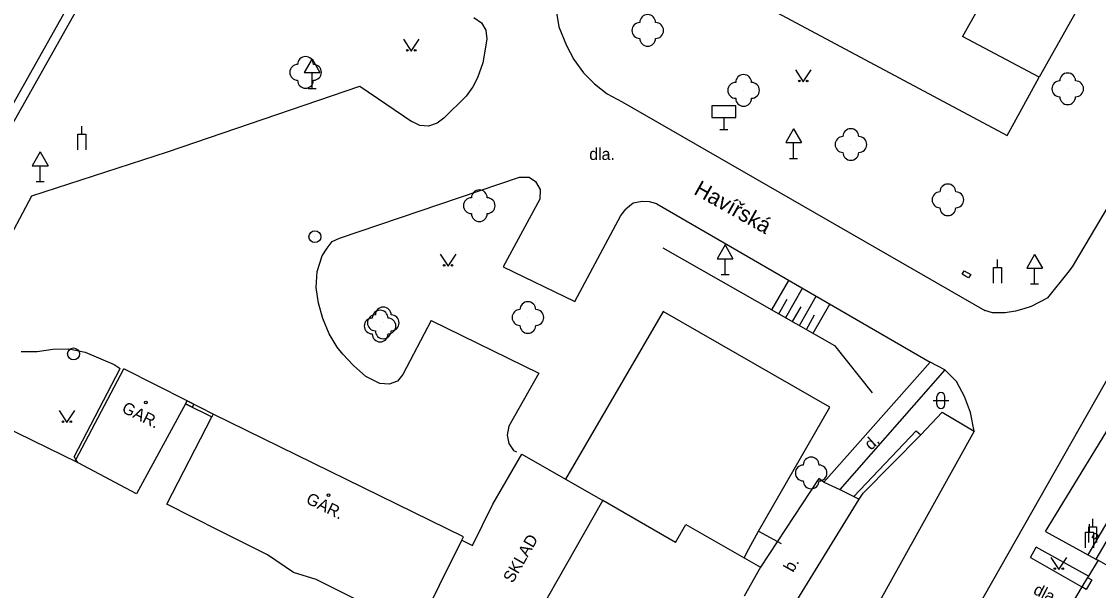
# Model space of a CAD drawing. Extents: x -577457 to -568404, y -1208466 to -1201387.
# Drawn here: x -568935.4 to -568867.4, y -1203748.2 to -1203712.2 of the extents above; entities that cross this region are included whole.
import ezdxf

# ---------------------------------------------------------------- set-up
doc = ezdxf.new("R2010")
doc.units = 0
for name, color, linetype in [('BUDOVY_MĚŘ', 7, 'Continuous'), ('BUDOVY_NEMĚŘ', 7, 'Continuous'), ('MAP_ZN_BP', 7, 'Continuous'), ('NÁZVY_ULIC_TOK_SMĚR', 7, 'Continuous'), ('OBVOD_PILÍŘE', 7, 'Continuous'), ('POMOC_POPIS', 7, 'Continuous'), ('ROZHRANÍ_PLOCH', 7, 'Continuous'), ('VÝŠKOPIS', 7, 'Continuous'), ('ZELEŇ', 7, 'Continuous'), ('ZN_BUDOV', 7, 'Continuous'), ('ZN_DOPLŇKOVÉ', 7, 'Continuous'), ('ZN_KULTUR', 7, 'Continuous')]:
    doc.layers.add(name, color=color, linetype=linetype)

msp = doc.modelspace()

# ---------------------------------------------------------------- linework, layer by layer
at = {"layer": 'BUDOVY_MĚŘ'}
for points in [[(-568940.41, -1203725.25), (-568916.68, -1203683.07)], [(-568867.01, -1203708.37), (-568871.15, -1203715.73)], [(-568871.15, -1203715.73), (-568875.98, -1203713.17)], [(-568932.02, -1203739.94), (-568928.98, -1203734.17)], [(-568924.99, -1203736.19), (-568928.98, -1203734.17)], [(-568907.63, -1203745.01), (-568907.52, -1203744.79), (-568923.34, -1203737.05)], [(-568862.63, -1203737.82), (-568867.56, -1203746.2)], [(-568905.66, -1203742.74), (-568903.84, -1203739.57)], [(-568903.84, -1203739.57), (-568898.71, -1203742.51)], [(-568894.12, -1203745.15), (-568898.71, -1203742.51)], [(-568907.63, -1203745.01), (-568906.94, -1203745.35), (-568905.66, -1203742.74)], [(-568894.12, -1203745.15), (-568893.47, -1203744.02), (-568888.76, -1203746.72)], [(-568867.56, -1203746.2), (-568867.42, -1203746.28)], [(-568867.42, -1203746.28), (-568865.2, -1203747.54)], [(-568888.76, -1203746.72), (-568889.79, -1203748.54)]]:
    msp.add_lwpolyline(points, dxfattribs=at)
at = {"layer": 'BUDOVY_NEMĚŘ'}
for points in [[(-568873.38, -1203698.75), (-568874.56, -1203700.87), (-568870.37, -1203703.18), (-568875.98, -1203713.17)], [(-568925.08, -1203736.38), (-568928.19, -1203742.07), (-568931.86, -1203740.12)], [(-568923.34, -1203737.05), (-568923.42, -1203737.21)], [(-568910.45, -1203750.71), (-568913.76, -1203749.04), (-568916.82, -1203747.49), (-568918.27, -1203747.06), (-568919.9, -1203745.94), (-568922.93, -1203744.41), (-568926.27, -1203742.73), (-568923.42, -1203737.21)], [(-568931.86, -1203740.12), (-568932.02, -1203739.94)], [(-568900.3, -1203756.2), (-568905.02, -1203753.58), (-568898.71, -1203742.51)], [(-568905.02, -1203753.58), (-568910.33, -1203750.77), (-568910.45, -1203750.71), (-568907.63, -1203745.01)]]:
    msp.add_lwpolyline(points, dxfattribs=at)
at = {"layer": 'MAP_ZN_BP'}
for centre, radius in [((-568916.91, -1203725.821), 0.375), ((-568916.91, -1203725.821), 0.0005), ((-568932.16, -1203733.231), 0.375), ((-568932.16, -1203733.231), 0.0005)]:
    msp.add_circle(centre, radius, dxfattribs=at)
at = {"layer": 'OBVOD_PILÍŘE'}
for points in [[(-568875.8, -1203728.31), (-568876, -1203728.19), (-568875.88, -1203727.98), (-568875.47, -1203728.21), (-568875.6, -1203728.43), (-568875.8, -1203728.31)], [(-568924.78, -1203736.3), (-568924.57, -1203736.4), (-568924.67, -1203736.6), (-568925.09, -1203736.39), (-568924.99, -1203736.19), (-568924.78, -1203736.3)], [(-568867.71, -1203744.7), (-568867.63, -1203744.56), (-568867.44, -1203744.67), (-568867.6, -1203744.95), (-568867.79, -1203744.84), (-568867.71, -1203744.7)]]:
    msp.add_lwpolyline(points, dxfattribs=at)
at = {"layer": 'ROZHRANÍ_PLOCH'}
for points in [[(-568916.68, -1203683.07), (-568916.16, -1203683.36), (-568939.89, -1203725.54), (-568940.41, -1203725.25)], [(-568902.59, -1203705.86), (-568901.5, -1203712.56)], [(-568906.86, -1203711.95), (-568906.39, -1203712.29)], [(-568906.39, -1203712.29), (-568906.11, -1203712.77)], [(-568901.5, -1203712.56), (-568901.02, -1203713.74)], [(-568869.04, -1203727.73), (-568859.88, -1203712.27)], [(-568906.11, -1203712.77), (-568906.05, -1203713.34)], [(-568906.05, -1203713.34), (-568906.29, -1203714.83)], [(-568901.02, -1203713.74), (-568900.54, -1203714.62)], [(-568900.54, -1203714.62), (-568899.94, -1203715.45)], [(-568906.29, -1203714.83), (-568906.63, -1203715.78)], [(-568906.63, -1203715.78), (-568906.92, -1203716.35)], [(-568899.94, -1203715.45), (-568899.24, -1203716.16)], [(-568926.23, -1203720.45), (-568914.08, -1203716.3)], [(-568914.08, -1203716.3), (-568910.79, -1203718.53)], [(-568906.92, -1203716.35), (-568907.36, -1203716.93)], [(-568899.24, -1203716.16), (-568898.44, -1203716.79)], [(-568907.36, -1203716.93), (-568908.77, -1203718.33)], [(-568898.44, -1203716.79), (-568897.49, -1203717.3)], [(-568897.49, -1203717.3), (-568874.57, -1203730.48)], [(-568910.28, -1203718.79), (-568910.79, -1203718.53)], [(-568909.19, -1203718.64), (-568909.73, -1203718.83)], [(-568908.77, -1203718.33), (-568909.19, -1203718.64)], [(-568909.73, -1203718.83), (-568910.28, -1203718.79)], [(-568934.79, -1203723.24), (-568926.23, -1203720.45)], [(-568915.35, -1203725.91), (-568903.97, -1203722.05)], [(-568903.97, -1203722.05), (-568903.38, -1203722.06)], [(-568903.38, -1203722.06), (-568902.96, -1203722.32)], [(-568902.96, -1203722.32), (-568902.68, -1203722.83)], [(-568936.67, -1203726.77), (-568934.79, -1203723.24)], [(-568902.7, -1203723.45), (-568905.01, -1203727.73)], [(-568902.68, -1203722.83), (-568902.7, -1203723.45)], [(-568897.57, -1203724.49), (-568897.27, -1203724.09)], [(-568896.8, -1203723.71), (-568897.27, -1203724.09)], [(-568896.22, -1203723.59), (-568896.8, -1203723.71)], [(-568895.77, -1203723.62), (-568896.22, -1203723.59)], [(-568895.3, -1203723.74), (-568895.77, -1203723.62)], [(-568895.3, -1203723.74), (-568878.04, -1203733.75)], [(-568900.49, -1203729.91), (-568897.57, -1203724.49)], [(-568916.14, -1203726.55), (-568915.81, -1203726.13)], [(-568915.81, -1203726.13), (-568915.35, -1203725.91)], [(-568916.45, -1203727.03), (-568916.14, -1203726.55)], [(-568916.77, -1203728.02), (-568916.45, -1203727.03)], [(-568916.82, -1203729.04), (-568916.77, -1203728.02)], [(-568905.01, -1203727.73), (-568900.49, -1203729.91)], [(-568870.59, -1203729.68), (-568869.31, -1203728.08)], [(-568869.31, -1203728.08), (-568869.04, -1203727.73)], [(-568916.68, -1203730.02), (-568916.82, -1203729.04)], [(-568916.4, -1203731), (-568916.68, -1203730.02)], [(-568871.65, -1203730.23), (-568872.11, -1203730.39)], [(-568870.59, -1203729.68), (-568871.65, -1203730.23)], [(-568874.1, -1203730.64), (-568874.57, -1203730.48)], [(-568873.3, -1203730.64), (-568874.1, -1203730.64)], [(-568872.63, -1203730.53), (-568873.3, -1203730.64)], [(-568872.11, -1203730.39), (-568872.63, -1203730.53)], [(-568956.09, -1203899.54), (-568953.48, -1203890.93), (-568952.07, -1203886.89), (-568950.09, -1203882.15), (-568946.97, -1203876.07), (-568931.9, -1203849.8), (-568912, -1203814.45), (-568906.43, -1203804.58), (-568865.02, -1203731.62)], [(-568916.01, -1203731.96), (-568916.4, -1203731)], [(-568909.57, -1203731.11), (-568911.35, -1203734.53)], [(-568909.57, -1203731.11), (-568902.76, -1203734.45)], [(-568915.5, -1203732.81), (-568916.01, -1203731.96)], [(-568934.45, -1203733.07), (-568933.48, -1203732.94)], [(-568933.48, -1203732.94), (-568932.46, -1203732.92)], [(-568932.46, -1203732.92), (-568931.42, -1203733.12)], [(-568915.15, -1203733.24), (-568915.5, -1203732.81)], [(-568935.47, -1203733.08), (-568934.45, -1203733.07)], [(-568931.42, -1203733.12), (-568929.59, -1203733.91)], [(-568914.47, -1203733.97), (-568915.15, -1203733.24)], [(-568932.12, -1203739.75), (-568929.21, -1203734.16)], [(-568929.59, -1203733.91), (-568929.21, -1203734.16)], [(-568913.69, -1203734.66), (-568914.47, -1203733.97)], [(-568878.04, -1203733.75), (-568884.74, -1203741.34)], [(-568877.11, -1203734.24), (-568883.74, -1203741.81)], [(-568877.11, -1203734.24), (-568878.04, -1203733.75)], [(-568876.36, -1203734.98), (-568877.11, -1203734.24)], [(-568912.81, -1203735.1), (-568913.69, -1203734.66)], [(-568911.68, -1203734.95), (-568912.21, -1203735.14)], [(-568911.35, -1203734.53), (-568911.68, -1203734.95)], [(-568902.76, -1203734.45), (-568904.65, -1203737.8)], [(-568875.87, -1203735.92), (-568876.36, -1203734.98)], [(-568912.21, -1203735.14), (-568912.81, -1203735.1)], [(-568875.48, -1203736.93), (-568875.87, -1203735.92)], [(-568870.75, -1203744.46), (-568865.54, -1203735.95), (-568864.65, -1203736.56)], [(-568878.63, -1203738.35), (-568877.28, -1203736.92)], [(-568877.28, -1203736.92), (-568875.24, -1203738.12)], [(-568875.24, -1203738.12), (-568875.48, -1203736.93)], [(-568863.13, -1203737.55), (-568868.06, -1203745.93)], [(-568904.65, -1203737.8), (-568904.76, -1203738.37)], [(-568904.76, -1203738.37), (-568904.66, -1203738.89)], [(-568875.24, -1203738.12), (-568888.62, -1203762.18)], [(-568882.85, -1203742.25), (-568878.92, -1203738.1), (-568878.63, -1203738.35)], [(-568882.51, -1203742.42), (-568882.27, -1203742.04), (-568878.63, -1203738.35)], [(-568904.66, -1203738.89), (-568904.35, -1203739.33)], [(-568932.12, -1203739.75), (-568932.02, -1203739.94)], [(-568904.35, -1203739.33), (-568904.16, -1203739.42)], [(-568884.74, -1203741.34), (-568885.07, -1203741.12), (-568888.76, -1203746.72)], [(-568884.74, -1203741.34), (-568883.74, -1203741.81)], [(-568883.74, -1203741.81), (-568882.85, -1203742.25)], [(-568886.82, -1203749.72), (-568886.97, -1203749.65), (-568882.51, -1203742.42)], [(-568882.85, -1203742.25), (-568882.51, -1203742.42)], [(-568888.88, -1203744.45), (-568887.44, -1203745.23)], [(-568870.75, -1203744.46), (-568867.56, -1203746.2)], [(-568871.69, -1203746.1), (-568871.33, -1203745.46)], [(-568868.03, -1203747.28), (-568871.33, -1203745.46)], [(-568871.69, -1203746.1), (-568868.44, -1203747.97)]]:
    msp.add_lwpolyline(points, dxfattribs=at)
at = {"layer": 'VÝŠKOPIS'}
for points in [[(-568894.92, -1203726.53), (-568884.08, -1203732.69)], [(-568888.03, -1203730.45), (-568886.96, -1203728.58)], [(-568887.16, -1203730.94), (-568886.1, -1203729.08)], [(-568886.29, -1203731.44), (-568885.23, -1203729.58)], [(-568887.59, -1203730.69), (-568887.06, -1203729.76)], [(-568886.72, -1203731.19), (-568886.19, -1203730.26)], [(-568885.42, -1203731.93), (-568884.37, -1203730.08)], [(-568885.85, -1203731.68), (-568885.33, -1203730.76)], [(-568884.08, -1203732.69), (-568881.7, -1203735.69)]]:
    msp.add_lwpolyline(points, dxfattribs=at)
at = {"layer": 'ZELEŇ'}
for centre in [(-568895.88, -1203712.78), (-568917.5, -1203715.43), (-568889.82, -1203716.57), (-568869.34, -1203716.47), (-568883.04, -1203719.99), (-568876.91, -1203723.49), (-568906.52, -1203723.86), (-568903.45, -1203730.93), (-568912.79, -1203731.47), (-568912.59, -1203731.27), (-568885.55, -1203740.76)]:
    msp.add_circle(centre, 0.0005, dxfattribs=at)
for centre, start, end in [((-568895.88, -1203712.28), 0, 179.99999), ((-568896.38, -1203712.78), 89.99999, 269.99999), ((-568895.38, -1203712.78), 270, 89.99999), ((-568895.88, -1203713.28), 179.99999, 359.99999), ((-568917.5, -1203714.93), 0, 179.99999), ((-568918, -1203715.43), 89.99999, 269.99999), ((-568917, -1203715.43), 270, 89.99999), ((-568917.5, -1203715.93), 179.99999, 359.99999), ((-568889.82, -1203716.07), 0, 179.99999), ((-568869.84, -1203716.47), 89.99999, 269.99999), ((-568869.34, -1203715.97), 0, 179.99999), ((-568868.84, -1203716.47), 270, 89.99999), ((-568890.32, -1203716.57), 89.99999, 269.99999), ((-568889.32, -1203716.57), 270, 89.99999), ((-568889.82, -1203717.07), 179.99999, 359.99999), ((-568869.34, -1203716.97), 179.99999, 359.99999), ((-568883.04, -1203719.49), 0, 179.99999), ((-568883.54, -1203719.99), 89.99999, 269.99999), ((-568882.54, -1203719.99), 270, 89.99999), ((-568883.04, -1203720.49), 179.99999, 359.99999), ((-568876.91, -1203722.99), 0, 179.99999), ((-568907.02, -1203723.86), 89.99999, 269.99999), ((-568906.52, -1203723.36), 0, 179.99999), ((-568906.02, -1203723.86), 270, 89.99999), ((-568877.41, -1203723.49), 89.99999, 269.99999), ((-568876.41, -1203723.49), 270, 89.99999), ((-568876.91, -1203723.99), 179.99999, 359.99999), ((-568906.52, -1203724.36), 179.99999, 359.99999), ((-568912.59, -1203730.77), 0, 179.99999), ((-568903.45, -1203730.43), 0, 179.99999), ((-568913.29, -1203731.47), 89.99999, 269.99999), ((-568913.09, -1203731.27), 89.99999, 269.99999), ((-568912.79, -1203730.97), 0, 179.99999), ((-568912.29, -1203731.47), 270, 89.99999), ((-568912.09, -1203731.27), 270, 89.99999), ((-568903.95, -1203730.93), 89.99999, 269.99999), ((-568902.95, -1203730.93), 270, 89.99999), ((-568903.45, -1203731.43), 179.99999, 359.99999), ((-568912.79, -1203731.97), 179.99999, 359.99999), ((-568912.59, -1203731.77), 179.99999, 359.99999), ((-568885.55, -1203740.26), 0, 179.99999), ((-568886.05, -1203740.76), 89.99999, 269.99999), ((-568885.05, -1203740.76), 270, 89.99999), ((-568885.55, -1203741.26), 179.99999, 359.99999)]:
    msp.add_arc(centre, 0.5, start, end, dxfattribs=at)
at = {"layer": 'ZN_BUDOV'}
for centre in [(-568927.59, -1203736.31), (-568916.05, -1203742.16)]:
    msp.add_circle(centre, 0.0875, dxfattribs=at)
at = {"layer": 'ZN_DOPLŇKOVÉ'}
for p, q in [((-568917.09, -1203714.574), (-568917.59, -1203715.44)), ((-568917.09, -1203714.574), (-568916.59, -1203715.44)), ((-568917.59, -1203715.44), (-568916.59, -1203715.44)), ((-568917.09, -1203716.44), (-568917.09, -1203715.44)), ((-568917.34, -1203716.44), (-568916.84, -1203716.44)), ((-568891.07, -1203718.29), (-568891.07, -1203719.04)), ((-568931.63, -1203719.33), (-568931.63, -1203718.83)), ((-568891.32, -1203719.04), (-568890.82, -1203719.04)), ((-568886.66, -1203719.004), (-568887.16, -1203719.87)), ((-568886.66, -1203719.004), (-568886.16, -1203719.87)), ((-568887.16, -1203719.87), (-568886.16, -1203719.87)), ((-568886.66, -1203720.87), (-568886.66, -1203719.87)), ((-568934.27, -1203720.464), (-568934.77, -1203721.33)), ((-568934.27, -1203720.464), (-568933.77, -1203721.33)), ((-568934.77, -1203721.33), (-568933.77, -1203721.33)), ((-568934.27, -1203722.33), (-568934.27, -1203721.33)), ((-568886.91, -1203720.87), (-568886.41, -1203720.87)), ((-568934.52, -1203722.33), (-568934.02, -1203722.33)), ((-568890.99, -1203726.344), (-568891.49, -1203727.21)), ((-568890.99, -1203726.344), (-568890.49, -1203727.21)), ((-568891.49, -1203727.21), (-568890.49, -1203727.21)), ((-568890.99, -1203728.21), (-568890.99, -1203727.21)), ((-568873.78, -1203727.76), (-568873.78, -1203727.26)), ((-568871.43, -1203726.944), (-568871.93, -1203727.81)), ((-568871.43, -1203726.944), (-568870.93, -1203727.81)), ((-568891.24, -1203728.21), (-568890.74, -1203728.21)), ((-568871.93, -1203727.81), (-568870.93, -1203727.81)), ((-568871.43, -1203728.81), (-568871.43, -1203727.81)), ((-568871.68, -1203728.81), (-568871.18, -1203728.81)), ((-568867.76, -1203744.16), (-568867.76, -1203743.66)), ((-568867.96, -1203744.5), (-568867.96, -1203744))]:
    msp.add_line(p, q, dxfattribs=at)
for points in [[(-568897.98, -1203706.14), (-568873.17, -1203719.42)], [(-568872.72, -1203718.63), (-568871.15, -1203715.73)], [(-568873.17, -1203719.42), (-568872.72, -1203718.63)], [(-568931.88, -1203720.33), (-568931.88, -1203719.33), (-568931.38, -1203719.33), (-568931.38, -1203720.33)], [(-568874.03, -1203728.76), (-568874.03, -1203727.76), (-568873.53, -1203727.76), (-568873.53, -1203728.76)], [(-568894.91, -1203730.56), (-568901.08, -1203741.15)], [(-568884.37, -1203736.6), (-568894.91, -1203730.56)], [(-568931.86, -1203740.12), (-568948.26, -1203732.12)], [(-568925.08, -1203736.38), (-568923.42, -1203737.21)], [(-568923.34, -1203737.05), (-568924.99, -1203736.19)], [(-568888.88, -1203744.45), (-568884.37, -1203736.6)], [(-568889.48, -1203745.56), (-568888.88, -1203744.45)], [(-568868.21, -1203745.5), (-568868.21, -1203744.5), (-568867.71, -1203744.5), (-568867.71, -1203745.5)], [(-568868.01, -1203745.16), (-568868.01, -1203744.16), (-568867.51, -1203744.16), (-568867.51, -1203745.16)], [(-568889.79, -1203746.13), (-568889.48, -1203745.56)], [(-568867.42, -1203746.28), (-568868.03, -1203747.28)], [(-568868.03, -1203747.28), (-568868.08, -1203747.37)], [(-568868.44, -1203747.97), (-568870.16, -1203750.84)], [(-568868.08, -1203747.37), (-568867.82, -1203747.52), (-568868.18, -1203748.12), (-568868.44, -1203747.97)], [(-568868.08, -1203747.37), (-568868.44, -1203747.97)]]:
    msp.add_lwpolyline(points, dxfattribs=at)
msp.add_lwpolyline([(-568891.82, -1203718.29), (-568890.32, -1203718.29), (-568890.32, -1203717.54), (-568891.82, -1203717.54)], close=True, dxfattribs=at)
at = {"layer": 'ZN_KULTUR'}
for p, q in [((-568877.85, -1203736.18), (-568876.85, -1203736.18)), ((-568877.6, -1203736.43), (-568877.6, -1203735.93)), ((-568877.1, -1203736.43), (-568877.1, -1203735.93))]:
    msp.add_line(p, q, dxfattribs=at)
for points in [[(-568911.32, -1203713.33), (-568910.82, -1203714.08), (-568910.32, -1203713.33)], [(-568886.55, -1203715.27), (-568886.05, -1203716.02), (-568885.55, -1203715.27)], [(-568908.99, -1203726.93), (-568908.49, -1203727.68), (-568907.99, -1203726.93)], [(-568933.08, -1203736.82), (-568932.58, -1203737.57), (-568932.08, -1203736.82)], [(-568870.4, -1203746.11), (-568869.9, -1203746.86), (-568869.4, -1203746.11)]]:
    msp.add_lwpolyline(points, dxfattribs=at)
for centre in [(-568911.07, -1203714.03), (-568910.57, -1203714.03), (-568886.3, -1203715.97), (-568885.8, -1203715.97), (-568908.74, -1203727.63), (-568908.24, -1203727.63), (-568932.83, -1203737.52), (-568932.33, -1203737.52), (-568870.15, -1203746.81), (-568869.65, -1203746.81)]:
    msp.add_circle(centre, 0.05, dxfattribs=at)
for centre, start, end in [((-568877.35, -1203735.93), 0, 179.99999), ((-568877.35, -1203736.43), 179.99999, 359.99999)]:
    msp.add_arc(centre, 0.25, start, end, dxfattribs=at)

# ---------------------------------------------------------------- texts
at = {"layer": 'NÁZVY_ULIC_TOK_SMĚR'}
msp.add_text('Havířská', height=1, rotation=330.61, dxfattribs=at).set_placement((-568893.03, -1203723.09))
at = {"layer": 'POMOC_POPIS'}
msp.add_text('dla.', height=0.75, dxfattribs=at).set_placement((-568899.57, -1203720.97))
for s, rotation, p in [('GAR.', 333.93, (-568929.17, -1203736.89)), ('d.', 41.88001, (-568881.78, -1203739.36)), ('GAR.', 333.93, (-568917.53, -1203742.64)), ('SKLAD', 60.17002, (-568904.41, -1203747.77)), ('b.', 60.47999, (-568886.69, -1203747.09)), ('dla.', 332.58, (-568871.57, -1203748.37))]:
    msp.add_text(s, height=0.75, rotation=rotation, dxfattribs=at).set_placement(p)

doc.saveas('drawing.dxf')
